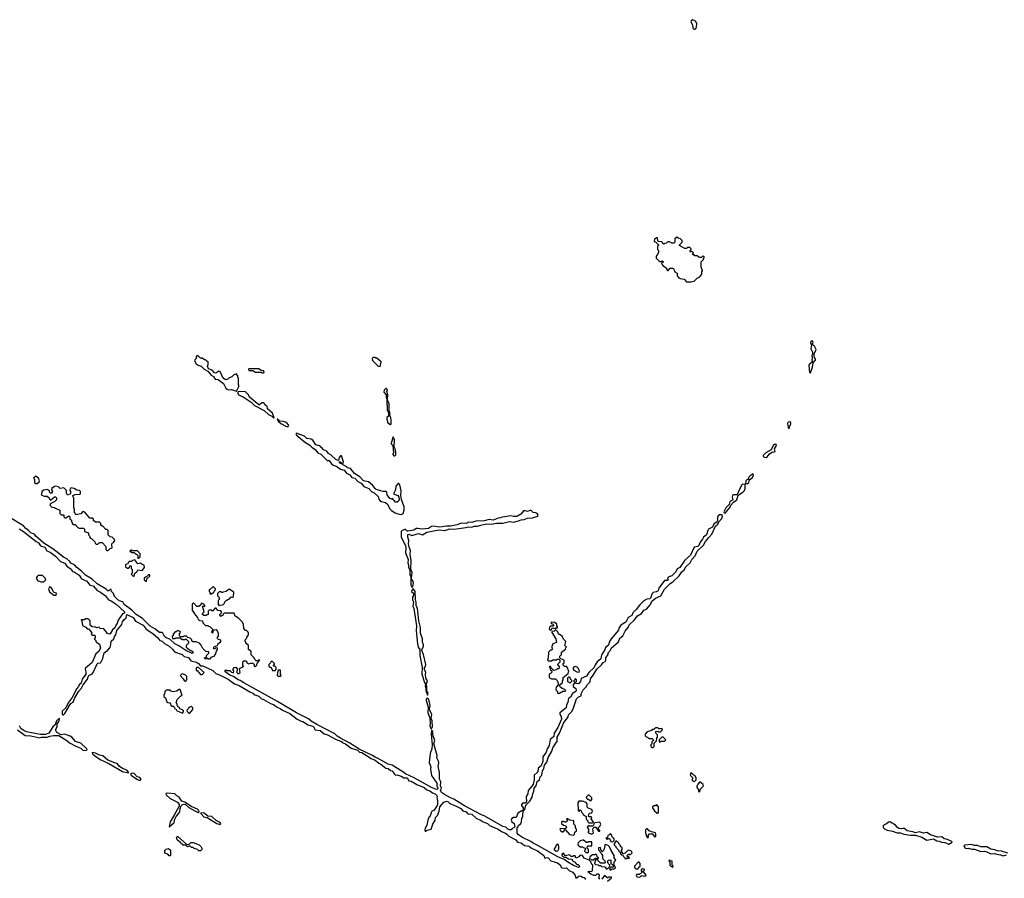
# Model space of a CAD drawing. Extents: x 2889633 to 3052318, y 540750 to 918690.
# Tile 317 of 656: x 2902080 to 2914090, y 786905 to 797380. Entities that reach past the tile are written whole.
import ezdxf

# ---------------------------------------------------------------- set-up
doc = ezdxf.new("R2010")
doc.units = 0

msp = doc.modelspace()

# ---------------------------------------------------------------- linework, layer by layer
at = {"layer": '0CON02XD'}
for points in [[(2910315, 797260), (2910330, 797275), (2910337, 797293), (2910340, 797335), (2910325, 797360), (2910285, 797380), (2910272, 797368), (2910268, 797355), (2910287, 797317), (2910290, 797275), (2910315, 797260)], [(2910265, 794182), (2910305, 794190), (2910342, 794228), (2910376, 794244), (2910400, 794275), (2910400, 794305), (2910410, 794315), (2910410, 794325), (2910400, 794335), (2910392, 794365), (2910392, 794425), (2910420, 794455), (2910420, 794465), (2910430, 794475), (2910428, 794488), (2910415, 794500), (2910395, 794480), (2910375, 794480), (2910363, 794483), (2910345, 794500), (2910315, 794500), (2910305, 794510), (2910292, 794512), (2910290, 794525), (2910300, 794535), (2910288, 794548), (2910275, 794550), (2910262, 794542), (2910260, 794565), (2910270, 794575), (2910270, 794585), (2910255, 794600), (2910225, 794600), (2910215, 794590), (2910195, 794590), (2910140, 794615), (2910130, 794625), (2910130, 794635), (2910160, 794665), (2910160, 794685), (2910140, 794705), (2910113, 794713), (2910097, 794727), (2910070, 794705), (2910070, 794665), (2910058, 794652), (2910035, 794652), (2910005, 794670), (2909985, 794670), (2909970, 794655), (2909945, 794650), (2909935, 794640), (2909922, 794652), (2909915, 794670), (2909872, 794672), (2909863, 794683), (2909858, 794718), (2909845, 794720), (2909835, 794710), (2909822, 794708), (2909820, 794675), (2909835, 794670), (2909870, 794635), (2909870, 794625), (2909860, 794615), (2909860, 794575), (2909870, 794565), (2909870, 794545), (2909860, 794515), (2909843, 794497), (2909845, 794470), (2909885, 794430), (2909905, 794430), (2909915, 794440), (2909928, 794428), (2909928, 794422), (2909910, 794415), (2909920, 794385), (2909968, 794348), (2909970, 794335), (2909982, 794322), (2909988, 794322), (2910015, 794350), (2910047, 794347), (2910060, 794335), (2910070, 794305), (2910098, 794288), (2910100, 794255), (2910121, 794231), (2910135, 794222), (2910186, 794216), (2910213, 794183), (2910265, 794182)], [(2911725, 793070), (2911749, 793141), (2911758, 793192), (2911787, 793225), (2911785, 793240), (2911770, 793265), (2911770, 793305), (2911797, 793355), (2911775, 793398), (2911750, 793415), (2911759, 793445), (2911745, 793462), (2911730, 793460), (2911728, 793435), (2911740, 793415), (2911730, 793365), (2911752, 793325), (2911752, 793298), (2911742, 793285), (2911748, 793245), (2911743, 793225), (2911750, 793205), (2911712, 793178), (2911707, 793165), (2911712, 793075), (2911725, 793070)], [(2904725, 792848), (2904758, 792915), (2904750, 792925), (2904750, 793005), (2904740, 793015), (2904740, 793035), (2904730, 793045), (2904728, 793058), (2904693, 793047), (2904667, 793023), (2904635, 793010), (2904617, 792993), (2904595, 792988), (2904575, 792997), (2904552, 793022), (2904525, 793090), (2904508, 793092), (2904472, 793068), (2904455, 793070), (2904426, 793106), (2904385, 793120), (2904370, 793155), (2904380, 793175), (2904380, 793205), (2904375, 793210), (2904365, 793210), (2904345, 793230), (2904335, 793230), (2904305, 793250), (2904285, 793250), (2904258, 793278), (2904242, 793278), (2904233, 793267), (2904232, 793248), (2904215, 793230), (2904212, 793218), (2904232, 793182), (2904255, 793166), (2904292, 793155), (2904330, 793115), (2904374, 793094), (2904414, 793044), (2904442, 793025), (2904464, 792994), (2904500, 792990), (2904565, 792941), (2904596, 792886), (2904611, 792871), (2904625, 792866), (2904665, 792868), (2904725, 792848)], [(2906475, 793150), (2906490, 793205), (2906435, 793250), (2906425, 793250), (2906415, 793260), (2906392, 793258), (2906380, 793245), (2906382, 793222), (2906452, 793152), (2906475, 793150)], [(2905055, 793070), (2905060, 793075), (2905058, 793098), (2905025, 793100), (2904995, 793120), (2904875, 793120), (2904870, 793115), (2904875, 793100), (2904925, 793100), (2904955, 793080), (2905025, 793080), (2905035, 793070), (2905055, 793070)], [(2905185, 792522), (2905165, 792580), (2905104, 792634), (2905100, 792665), (2905084, 792674), (2905056, 792706), (2905035, 792707), (2905005, 792683), (2904995, 792683), (2904882, 792775), (2904872, 792805), (2904835, 792838), (2904756, 792844), (2904740, 792840), (2904739, 792825), (2904747, 792805), (2904807, 792777), (2904902, 792712), (2904943, 792673), (2905061, 792611), (2905115, 792564), (2905154, 792544), (2905175, 792523), (2905185, 792522)], [(2906605, 792440), (2906610, 792445), (2906612, 792495), (2906606, 792525), (2906590, 792555), (2906597, 792575), (2906587, 792607), (2906586, 792695), (2906568, 792738), (2906570, 792805), (2906560, 792845), (2906568, 792865), (2906555, 792880), (2906545, 792880), (2906525, 792860), (2906520, 792835), (2906550, 792805), (2906552, 792765), (2906560, 792755), (2906558, 792685), (2906563, 792673), (2906563, 792615), (2906580, 792585), (2906580, 792545), (2906560, 792525), (2906558, 792505), (2906572, 792462), (2906605, 792440)], [(2905335, 792417), (2905355, 792418), (2905362, 792435), (2905336, 792466), (2905298, 792478), (2905252, 792482), (2905230, 792505), (2905222, 792505), (2905235, 792480), (2905264, 792454), (2905335, 792417)], [(2911465, 792390), (2911470, 792415), (2911488, 792445), (2911488, 792465), (2911475, 792472), (2911455, 792469), (2911444, 792455), (2911453, 792403), (2911465, 792390)], [(2906735, 791342), (2906756, 791354), (2906769, 791395), (2906770, 791435), (2906736, 791525), (2906730, 791575), (2906733, 791633), (2906717, 791705), (2906705, 791720), (2906695, 791720), (2906669, 791691), (2906663, 791645), (2906640, 791595), (2906694, 791574), (2906703, 791555), (2906707, 791525), (2906700, 791505), (2906685, 791493), (2906665, 791493), (2906628, 791538), (2906615, 791530), (2906595, 791538), (2906562, 791582), (2906557, 791617), (2906550, 791625), (2906515, 791622), (2906430, 791650), (2906415, 791661), (2906388, 791698), (2906335, 791742), (2906275, 791756), (2906235, 791799), (2906165, 791844), (2906115, 791903), (2906075, 791912), (2906070, 791925), (2906030, 791945), (2906018, 791958), (2905992, 791965), (2905982, 791975), (2905982, 791988), (2906015, 791970), (2906025, 791970), (2906030, 791985), (2906005, 792060), (2905995, 792060), (2905975, 792040), (2905968, 792002), (2905935, 792014), (2905875, 792072), (2905848, 792088), (2905825, 792117), (2905785, 792132), (2905775, 792150), (2905765, 792160), (2905755, 792160), (2905750, 792175), (2905735, 792182), (2905693, 792193), (2905655, 792250), (2905634, 792264), (2905581, 792271), (2905555, 792299), (2905454, 792336), (2905454, 792315), (2905475, 792294), (2905555, 792228), (2905620, 792190), (2905643, 792163), (2905686, 792135), (2905715, 792097), (2905755, 792081), (2905821, 792011), (2905835, 792003), (2905855, 792002), (2905882, 791962), (2905904, 791944), (2905936, 791936), (2905995, 791897), (2906036, 791886), (2906068, 791848), (2906108, 791828), (2906132, 791795), (2906168, 791785), (2906204, 791744), (2906246, 791726), (2906276, 791686), (2906340, 791660), (2906370, 791625), (2906405, 791609), (2906453, 791565), (2906462, 791532), (2906474, 791514), (2906495, 791500), (2906541, 791491), (2906570, 791465), (2906592, 791415), (2906614, 791394), (2906660, 791365), (2906693, 791353), (2906735, 791342)], [(2906655, 792060), (2906667, 792073), (2906670, 792105), (2906660, 792145), (2906647, 792167), (2906653, 792255), (2906635, 792290), (2906610, 792215), (2906612, 792205), (2906632, 792185), (2906640, 792095), (2906630, 792085), (2906630, 792075), (2906645, 792060), (2906655, 792060)], [(2911195, 792040), (2911221, 792079), (2911237, 792093), (2911263, 792107), (2911275, 792103), (2911295, 792110), (2911288, 792145), (2911312, 792185), (2911308, 792198), (2911295, 792202), (2911285, 792198), (2911272, 792185), (2911247, 792133), (2911180, 792095), (2911150, 792065), (2911150, 792055), (2911162, 792042), (2911195, 792040)], [(2910955, 791718), (2910972, 791735), (2910982, 791768), (2911020, 791795), (2911030, 791825), (2911028, 791838), (2910990, 791815), (2910970, 791795), (2910968, 791772), (2910955, 791770), (2910938, 791755), (2910932, 791722), (2910955, 791718)], [(2902295, 791720), (2902318, 791742), (2902320, 791755), (2902310, 791785), (2902275, 791810), (2902250, 791785), (2902260, 791775), (2902260, 791735), (2902275, 791720), (2902295, 791720)], [(2910685, 791360), (2910746, 791434), (2910753, 791457), (2910787, 791493), (2910826, 791524), (2910842, 791578), (2910900, 791615), (2910920, 791635), (2910928, 791655), (2910928, 791708), (2910898, 791712), (2910885, 791700), (2910833, 791587), (2910828, 791582), (2910786, 791584), (2910775, 791578), (2910771, 791555), (2910777, 791523), (2910741, 791499), (2910732, 791465), (2910692, 791425), (2910670, 791375), (2910672, 791362), (2910685, 791360)], [(2903145, 790902), (2903165, 790910), (2903183, 790927), (2903210, 790935), (2903203, 790977), (2903210, 790995), (2903225, 791000), (2903240, 791025), (2903235, 791040), (2903208, 791068), (2903185, 791070), (2903160, 791095), (2903158, 791148), (2903145, 791160), (2903132, 791162), (2903095, 791200), (2903085, 791200), (2903070, 791215), (2903070, 791235), (2903055, 791250), (2903005, 791250), (2902982, 791272), (2902980, 791285), (2902965, 791300), (2902935, 791300), (2902875, 791370), (2902852, 791378), (2902827, 791353), (2902765, 791340), (2902758, 791358), (2902740, 791375), (2902750, 791385), (2902750, 791405), (2902740, 791425), (2902740, 791545), (2902733, 791553), (2902730, 791575), (2902755, 791588), (2902815, 791590), (2902820, 791595), (2902820, 791625), (2902808, 791638), (2902775, 791640), (2902745, 791660), (2902705, 791670), (2902690, 791645), (2902690, 791635), (2902700, 791625), (2902700, 791595), (2902665, 791580), (2902650, 791605), (2902650, 791635), (2902618, 791668), (2902575, 791662), (2902555, 791680), (2902515, 791690), (2902503, 791687), (2902485, 791670), (2902472, 791668), (2902470, 791645), (2902482, 791625), (2902467, 791603), (2902450, 791605), (2902438, 791638), (2902415, 791648), (2902375, 791642), (2902355, 791630), (2902340, 791585), (2902378, 791568), (2902417, 791567), (2902438, 791548), (2902442, 791532), (2902455, 791520), (2902505, 791560), (2902515, 791560), (2902528, 791548), (2902528, 791522), (2902507, 791503), (2902450, 791475), (2902450, 791455), (2902472, 791432), (2902505, 791430), (2902515, 791420), (2902568, 791398), (2902570, 791355), (2902585, 791340), (2902618, 791338), (2902620, 791315), (2902635, 791300), (2902678, 791328), (2902690, 791315), (2902692, 791292), (2902710, 791275), (2902710, 791255), (2902720, 791245), (2902720, 791235), (2902735, 791220), (2902755, 791220), (2902790, 791185), (2902805, 791178), (2902858, 791178), (2902870, 791165), (2902870, 791135), (2902918, 791118), (2902920, 791095), (2902930, 791085), (2902940, 791055), (2902955, 791050), (2902998, 791008), (2903000, 790995), (2903012, 790982), (2903035, 790980), (2903055, 791000), (2903085, 791000), (2903130, 790955), (2903130, 790915), (2903145, 790902)], [(2906865, 790458), (2906875, 790460), (2906883, 790515), (2906877, 790535), (2906860, 790555), (2906858, 790575), (2906869, 790635), (2906853, 790673), (2906857, 790785), (2906843, 790855), (2906846, 790906), (2906830, 790945), (2906824, 790984), (2906827, 791025), (2906814, 791065), (2906815, 791098), (2906825, 791102), (2906865, 791086), (2906945, 791111), (2906995, 791094), (2907045, 791126), (2907195, 791156), (2907265, 791150), (2907325, 791169), (2907375, 791166), (2907435, 791171), (2907523, 791183), (2907555, 791193), (2907595, 791190), (2907625, 791200), (2907665, 791200), (2907705, 791214), (2907775, 791228), (2907836, 791224), (2907895, 791239), (2907975, 791236), (2908055, 791259), (2908105, 791250), (2908164, 791266), (2908195, 791280), (2908235, 791284), (2908275, 791299), (2908335, 791304), (2908400, 791325), (2908403, 791335), (2908393, 791355), (2908375, 791364), (2908345, 791367), (2908315, 791396), (2908275, 791380), (2908245, 791389), (2908225, 791387), (2908193, 791347), (2908145, 791320), (2908105, 791318), (2908065, 791329), (2907997, 791313), (2907965, 791312), (2907945, 791301), (2907915, 791299), (2907856, 791274), (2907805, 791281), (2907745, 791266), (2907645, 791261), (2907595, 791244), (2907555, 791249), (2907525, 791234), (2907465, 791238), (2907415, 791216), (2907335, 791200), (2907285, 791201), (2907205, 791187), (2907125, 791202), (2907105, 791198), (2907066, 791174), (2906984, 791164), (2906938, 791172), (2906915, 791172), (2906886, 791154), (2906815, 791139), (2906805, 791140), (2906785, 791160), (2906775, 791162), (2906740, 791145), (2906732, 791135), (2906733, 791065), (2906784, 790964), (2906790, 790935), (2906787, 790875), (2906820, 790795), (2906813, 790755), (2906823, 790725), (2906821, 790701), (2906838, 790665), (2906837, 790607), (2906850, 790585), (2906851, 790481), (2906865, 790458)], [(2908391, 787311), (2908345, 787334), (2908316, 787356), (2908215, 787404), (2908165, 787436), (2908150, 787455), (2908150, 787525), (2908160, 787535), (2908160, 787545), (2908192, 787575), (2908202, 787595), (2908203, 787635), (2908218, 787665), (2908220, 787730), (2908205, 787728), (2908155, 787700), (2908135, 787648), (2908105, 787648), (2908082, 787635), (2908074, 787614), (2908084, 787594), (2908110, 787575), (2908118, 787535), (2908109, 787521), (2908087, 787513), (2908075, 787498), (2908055, 787496), (2908033, 787505), (2908009, 787529), (2907975, 787536), (2907755, 787662), (2907705, 787682), (2907505, 787791), (2907375, 787871), (2907336, 787886), (2907262, 787928), (2907225, 787951), (2907214, 787975), (2907227, 788005), (2907213, 788035), (2907215, 788080), (2907199, 788115), (2907201, 788195), (2907184, 788275), (2907192, 788308), (2907190, 788335), (2907169, 788375), (2907171, 788405), (2907132, 788545), (2907143, 788585), (2907120, 788655), (2907118, 788695), (2907105, 788710), (2907100, 788665), (2907113, 788535), (2907106, 788484), (2907086, 788426), (2907076, 788316), (2907096, 788265), (2907091, 788235), (2907105, 788160), (2907167, 788065), (2907170, 788035), (2907182, 788005), (2907178, 787992), (2907165, 787987), (2907102, 788012), (2906891, 788131), (2906785, 788179), (2906754, 788204), (2906622, 788285), (2906575, 788296), (2906445, 788370), (2906412, 788382), (2906385, 788403), (2906221, 788481), (2906108, 788555), (2905994, 788614), (2905951, 788641), (2905925, 788666), (2905703, 788783), (2905635, 788824), (2905601, 788851), (2905455, 788924), (2905224, 789064), (2904815, 789288), (2904769, 789319), (2904745, 789326), (2904688, 789368), (2904643, 789385), (2904588, 789425), (2904582, 789438), (2904595, 789448), (2904605, 789440), (2904645, 789440), (2904665, 789420), (2904688, 789412), (2904690, 789435), (2904680, 789445), (2904683, 789457), (2904695, 789478), (2904715, 789480), (2904732, 789462), (2904730, 789415), (2904745, 789400), (2904770, 789415), (2904760, 789465), (2904795, 789480), (2904810, 789495), (2904800, 789505), (2904800, 789545), (2904815, 789560), (2904838, 789558), (2904850, 789545), (2904850, 789535), (2904875, 789522), (2904895, 789530), (2904925, 789530), (2904940, 789515), (2904942, 789492), (2904955, 789490), (2904967, 789503), (2904980, 789535), (2905010, 789565), (2904995, 789570), (2904985, 789560), (2904965, 789560), (2904952, 789572), (2904935, 789600), (2904902, 789632), (2904902, 789665), (2904898, 789675), (2904870, 789695), (2904870, 789745), (2904840, 789775), (2904840, 789785), (2904830, 789795), (2904830, 789815), (2904850, 789835), (2904850, 789845), (2904870, 789875), (2904870, 789895), (2904867, 789907), (2904848, 789928), (2904835, 789930), (2904813, 789953), (2904810, 790005), (2904792, 790035), (2904749, 790079), (2904710, 790105), (2904695, 790140), (2904575, 790140), (2904562, 790128), (2904558, 790112), (2904545, 790110), (2904535, 790100), (2904520, 790115), (2904520, 790125), (2904528, 790132), (2904540, 790145), (2904540, 790155), (2904525, 790170), (2904492, 790172), (2904490, 790185), (2904475, 790200), (2904465, 790200), (2904435, 790170), (2904425, 790170), (2904415, 790180), (2904392, 790178), (2904380, 790165), (2904378, 790122), (2904365, 790120), (2904355, 790110), (2904325, 790110), (2904310, 790125), (2904310, 790135), (2904330, 790155), (2904310, 790225), (2904325, 790230), (2904338, 790222), (2904340, 790235), (2904328, 790248), (2904295, 790260), (2904288, 790242), (2904265, 790220), (2904242, 790222), (2904205, 790260), (2904195, 790260), (2904182, 790248), (2904183, 790173), (2904210, 790145), (2904210, 790135), (2904250, 790085), (2904252, 790072), (2904275, 790050), (2904308, 790048), (2904312, 790022), (2904345, 789990), (2904375, 789990), (2904385, 789980), (2904398, 789978), (2904430, 789945), (2904430, 789925), (2904420, 789915), (2904422, 789902), (2904438, 789902), (2904440, 789925), (2904452, 789938), (2904475, 789940), (2904490, 789925), (2904500, 789895), (2904500, 789855), (2904490, 789845), (2904490, 789835), (2904502, 789822), (2904530, 789815), (2904530, 789785), (2904492, 789758), (2904488, 789742), (2904452, 789728), (2904440, 789715), (2904445, 789710), (2904465, 789710), (2904475, 789720), (2904490, 789715), (2904490, 789695), (2904480, 789685), (2904466, 789634), (2904445, 789612), (2904412, 789598), (2904405, 789580), (2904385, 789580), (2904375, 789590), (2904345, 789580), (2904330, 789595), (2904358, 789602), (2904360, 789625), (2904388, 789652), (2904388, 789668), (2904352, 789672), (2904315, 789710), (2904295, 789750), (2904275, 789772), (2904232, 789792), (2904192, 789792), (2904180, 789805), (2904180, 789815), (2904160, 789835), (2904132, 789842), (2904115, 789860), (2904085, 789860), (2904075, 789850), (2904042, 789852), (2904030, 789865), (2904030, 789895), (2904040, 789905), (2904038, 789918), (2904003, 789927), (2903988, 789912), (2903975, 789910), (2903950, 789885), (2903950, 789865), (2903940, 789855), (2903942, 789832), (2903975, 789830), (2903985, 789840), (2904035, 789840), (2904065, 789820), (2904095, 789820), (2904108, 789828), (2904140, 789795), (2904138, 789772), (2904110, 789745), (2904112, 789725), (2904153, 789693), (2904185, 789678), (2904197, 789657), (2904190, 789650), (2904175, 789651), (2904105, 789686), (2904022, 789742), (2903974, 789765), (2903912, 789822), (2903865, 789839), (2903847, 789855), (2903826, 789896), (2903815, 789903), (2903784, 789904), (2903729, 789949), (2903673, 789983), (2903576, 790076), (2903501, 790125), (2903446, 790176), (2903355, 790244), (2903337, 790277), (2903295, 790292), (2903254, 790325), (2903238, 790345), (2903225, 790380), (2903200, 790405), (2903195, 790430), (2903182, 790428), (2903167, 790413), (2903155, 790413), (2903134, 790434), (2903025, 790496), (2902966, 790556), (2902884, 790604), (2902835, 790653), (2902778, 790695), (2902750, 790730), (2902705, 790750), (2902692, 790772), (2902654, 790804), (2902613, 790823), (2902486, 790926), (2902373, 790993), (2902278, 791078), (2902262, 791102), (2902215, 791119), (2902188, 791148), (2902153, 791173), (2902126, 791206), (2901952, 791312)], [(2908225, 787730), (2908240, 787745), (2908253, 787797), (2908303, 787847), (2908333, 787895), (2908340, 787935), (2908353, 787967), (2908357, 788005), (2908378, 788035), (2908390, 788085), (2908420, 788105), (2908427, 788145), (2908447, 788165), (2908457, 788215), (2908473, 788245), (2908483, 788285), (2908508, 788322), (2908525, 788380), (2908572, 788455), (2908582, 788498), (2908608, 788532), (2908618, 788555), (2908636, 788574), (2908637, 788625), (2908666, 788674), (2908712, 788798), (2908770, 788875), (2908775, 788900), (2908815, 788940), (2908837, 788983), (2908873, 789095), (2908895, 789118), (2908928, 789132), (2908928, 789155), (2908954, 789206), (2908989, 789241), (2909005, 789270), (2909038, 789302), (2909042, 789338), (2909077, 789383), (2909118, 789455), (2909175, 789508), (2909192, 789535), (2909220, 789550), (2909230, 789565), (2909230, 789595), (2909260, 789635), (2909260, 789655), (2909289, 789691), (2909296, 789714), (2909385, 789790), (2909402, 789835), (2909438, 789865), (2909465, 789922), (2909500, 789965), (2909514, 789996), (2909576, 790054), (2909615, 790107), (2909663, 790137), (2909692, 790178), (2909725, 790190), (2909752, 790215), (2909773, 790245), (2909790, 790285), (2909835, 790323), (2909900, 790350), (2909945, 790432), (2910015, 790502), (2910045, 790520), (2910126, 790594), (2910155, 790642), (2910185, 790670), (2910204, 790706), (2910258, 790752), (2910277, 790795), (2910319, 790841), (2910343, 790895), (2910420, 790970), (2910445, 791013), (2910485, 791062), (2910523, 791105), (2910569, 791201), (2910597, 791225), (2910608, 791252), (2910643, 791295), (2910652, 791325), (2910648, 791338), (2910615, 791338), (2910601, 791329), (2910590, 791305), (2910592, 791265), (2910587, 791253), (2910548, 791225), (2910530, 791190), (2910483, 791165), (2910472, 791148), (2910456, 791094), (2910420, 791065), (2910409, 791041), (2910379, 791005), (2910362, 790965), (2910350, 790955), (2910305, 790943), (2910262, 790848), (2910193, 790785), (2910132, 790698), (2910098, 790682), (2910085, 790642), (2910035, 790597), (2909996, 790584), (2909982, 790565), (2909990, 790545), (2909985, 790540), (2909945, 790540), (2909876, 790444), (2909866, 790414), (2909845, 790398), (2909805, 790390), (2909795, 790380), (2909776, 790324), (2909765, 790314), (2909731, 790309), (2909695, 790292), (2909645, 790242), (2909600, 790185), (2909557, 790145), (2909545, 790112), (2909500, 790085), (2909475, 790028), (2909412, 789995), (2909390, 789955), (2909385, 789932), (2909293, 789827), (2909270, 789785), (2909261, 789749), (2909225, 789722), (2909216, 789694), (2909175, 789630), (2909168, 789582), (2909122, 789545), (2909099, 789511), (2909088, 789475), (2909024, 789416), (2908995, 789370), (2908927, 789343), (2908922, 789305), (2908895, 789278), (2908862, 789282), (2908860, 789295), (2908870, 789305), (2908870, 789325), (2908852, 789338), (2908850, 789325), (2908840, 789315), (2908840, 789305), (2908850, 789295), (2908830, 789265), (2908830, 789245), (2908865, 789222), (2908869, 789195), (2908862, 789185), (2908821, 789159), (2908798, 789115), (2908773, 789097), (2908767, 789055), (2908751, 789019), (2908747, 788983), (2908670, 788925), (2908667, 788913), (2908684, 788874), (2908687, 788845), (2908643, 788745), (2908600, 788675), (2908596, 788635), (2908591, 788629), (2908550, 788600), (2908537, 788525), (2908512, 788485), (2908500, 788445), (2908461, 788385), (2908460, 788335), (2908441, 788279), (2908403, 788247), (2908400, 788205), (2908393, 788195), (2908356, 788164), (2908357, 788105), (2908343, 788055), (2908332, 788035), (2908282, 787978), (2908280, 787935), (2908259, 787905), (2908260, 787835), (2908245, 787820), (2908215, 787822), (2908202, 787805), (2908202, 787795), (2908220, 787765), (2908220, 787730), (2908225, 787730)], [(2902075, 791167), (2902126, 791136), (2902280, 791015), (2902309, 790999), (2902335, 790960), (2902385, 790944), (2902412, 790902), (2902452, 790882), (2902516, 790836), (2902578, 790768), (2902629, 790749), (2902655, 790712), (2902707, 790675), (2902725, 790650), (2902745, 790644), (2902805, 790604), (2902835, 790560), (2902899, 790529), (2902935, 790483), (2902975, 790474), (2903026, 790416), (2903065, 790396), (2903125, 790351), (2903162, 790302), (2903195, 790290), (2903258, 790248), (2903358, 790155), (2903359, 790141), (2903335, 790133), (2903283, 790055), (2903267, 790015), (2903251, 789995), (2903244, 789965), (2903212, 789938), (2903185, 789888), (2903175, 789883), (2903151, 789891), (2903105, 789948), (2903063, 789953), (2903045, 789968), (2903015, 789960), (2903005, 789970), (2902962, 789972), (2902940, 789995), (2902938, 790045), (2902915, 790070), (2902888, 790072), (2902865, 790060), (2902835, 790060), (2902830, 790055), (2902840, 790045), (2902845, 789990), (2902887, 789967), (2902905, 789950), (2902918, 789948), (2902948, 789918), (2902960, 789895), (2902950, 789885), (2902962, 789872), (2902995, 789870), (2903000, 789865), (2903000, 789835), (2902990, 789825), (2903010, 789805), (2903010, 789795), (2903022, 789782), (2903055, 789760), (2903066, 789715), (2903045, 789673), (2903008, 789642), (2902965, 789538), (2902880, 789465), (2902877, 789455), (2902888, 789422), (2902886, 789394), (2902844, 789335), (2902830, 789285), (2902804, 789266), (2902796, 789244), (2902775, 789222), (2902721, 789109), (2902673, 789045), (2902642, 788985), (2902600, 788945), (2902598, 788905), (2902605, 788898), (2902615, 788900), (2902632, 788915), (2902687, 789015), (2902704, 789036), (2902732, 789055), (2902754, 789106), (2902801, 789189), (2902833, 789225), (2902854, 789266), (2902908, 789335), (2902914, 789365), (2902922, 789378), (2902962, 789398), (2902977, 789415), (2903025, 789520), (2903035, 789528), (2903065, 789532), (2903071, 789539), (2903094, 789586), (2903112, 789655), (2903125, 789670), (2903155, 789688), (2903178, 789715), (2903188, 789735), (2903195, 789797), (2903228, 789825), (2903236, 789855), (2903254, 789876), (2903263, 789927), (2903325, 790003), (2903336, 790035), (2903352, 790058), (2903377, 790083), (2903387, 790123), (2903464, 790085), (2903493, 790043), (2903585, 789993), (2903624, 789944), (2903705, 789892), (2903765, 789838), (2903788, 789808), (2903818, 789798), (2903848, 789768), (2903905, 789736), (2903945, 789701), (2903969, 789669), (2904061, 789635), (2904085, 789613), (2904138, 789598), (2904169, 789559), (2904235, 789543), (2904262, 789525), (2904286, 789496), (2904315, 789496), (2904435, 789439), (2904473, 789403), (2904525, 789384), (2904624, 789335), (2904699, 789279), (2904759, 789259), (2904889, 789179), (2904925, 789164), (2904947, 789145), (2904995, 789126), (2905025, 789097), (2905055, 789088), (2905138, 789038), (2905175, 789026), (2905221, 788992), (2905258, 788978), (2905287, 788957), (2905374, 788914), (2905466, 788846), (2905513, 788823), (2905535, 788820), (2905556, 788806)], [(2903535, 790810), (2903550, 790825), (2903550, 790865), (2903515, 790900), (2903455, 790900), (2903445, 790910), (2903435, 790910), (2903422, 790898), (2903422, 790892), (2903435, 790890), (2903445, 790880), (2903475, 790880), (2903495, 790860), (2903505, 790860), (2903520, 790845), (2903522, 790812), (2903535, 790810)], [(2903475, 790590), (2903483, 790627), (2903510, 790645), (2903522, 790668), (2903575, 790662), (2903602, 790695), (2903600, 790725), (2903573, 790733), (2903555, 790748), (2903522, 790742), (2903485, 790790), (2903458, 790782), (2903445, 790770), (2903415, 790770), (2903402, 790758), (2903398, 790742), (2903370, 790735), (2903370, 790705), (2903395, 790690), (2903405, 790690), (2903418, 790702), (2903422, 790718), (2903438, 790718), (2903440, 790685), (2903450, 790675), (2903452, 790655), (2903452, 790628), (2903440, 790615), (2903465, 790590), (2903475, 790590)], [(2902375, 790520), (2902400, 790545), (2902390, 790565), (2902358, 790598), (2902305, 790600), (2902292, 790588), (2902282, 790565), (2902300, 790535), (2902345, 790520), (2902375, 790520)], [(2903625, 790530), (2903632, 790558), (2903668, 790592), (2903668, 790608), (2903652, 790608), (2903628, 790582), (2903615, 790580), (2903600, 790565), (2903600, 790545), (2903615, 790530), (2903625, 790530)], [(2902525, 790360), (2902530, 790385), (2902502, 790392), (2902490, 790405), (2902478, 790438), (2902458, 790458), (2902445, 790460), (2902432, 790435), (2902445, 790400), (2902495, 790360), (2902525, 790360)], [(2904415, 790370), (2904425, 790380), (2904438, 790382), (2904450, 790395), (2904452, 790408), (2904470, 790425), (2904468, 790438), (2904445, 790460), (2904435, 790460), (2904408, 790432), (2904390, 790425), (2904390, 790405), (2904410, 790385), (2904400, 790375), (2904415, 790370)], [(2904515, 790230), (2904523, 790237), (2904558, 790242), (2904578, 790262), (2904582, 790278), (2904600, 790295), (2904648, 790322), (2904652, 790338), (2904675, 790330), (2904688, 790342), (2904690, 790395), (2904675, 790410), (2904663, 790413), (2904645, 790430), (2904625, 790430), (2904597, 790403), (2904563, 790397), (2904555, 790390), (2904545, 790390), (2904535, 790400), (2904515, 790400), (2904492, 790378), (2904493, 790353), (2904512, 790332), (2904512, 790308), (2904500, 790295), (2904500, 790245), (2904515, 790230)], [(2907055, 789140), (2907062, 789165), (2907048, 789188), (2907047, 789245), (2907038, 789265), (2907053, 789315), (2907036, 789345), (2907029, 789395), (2907033, 789415), (2907012, 789465), (2907030, 789495), (2907033, 789515), (2907006, 789635), (2906987, 789685), (2906990, 789705), (2907007, 789735), (2907007, 789755), (2906994, 789784), (2906993, 789825), (2906968, 789895), (2906970, 789965), (2906949, 790045), (2906934, 790195), (2906918, 790235), (2906916, 790275), (2906906, 790305), (2906902, 790405), (2906889, 790429), (2906875, 790440), (2906860, 790405), (2906883, 790383), (2906883, 790355), (2906873, 790335), (2906873, 790305), (2906883, 790275), (2906877, 790225), (2906886, 790195), (2906919, 789985), (2906917, 789925), (2906933, 789765), (2906942, 789725), (2906960, 789695), (2906959, 789625), (2906990, 789475), (2906987, 789395), (2907017, 789295), (2907030, 789275), (2907025, 789250), (2907032, 789225), (2907032, 789195), (2907055, 789140)], [(2908555, 789930), (2908585, 789960), (2908615, 789950), (2908625, 789960), (2908638, 789962), (2908640, 789975), (2908630, 789985), (2908630, 790005), (2908607, 790027), (2908562, 790028), (2908562, 790012), (2908578, 790008), (2908590, 789995), (2908590, 789985), (2908585, 789980), (2908555, 789980), (2908542, 789968), (2908540, 789945), (2908555, 789930)], [(2908655, 789160), (2908705, 789190), (2908735, 789190), (2908740, 789195), (2908728, 789208), (2908695, 789220), (2908682, 789232), (2908670, 789245), (2908670, 789265), (2908700, 789295), (2908700, 789315), (2908710, 789325), (2908710, 789355), (2908770, 789405), (2908780, 789435), (2908770, 789445), (2908768, 789468), (2908748, 789488), (2908725, 789490), (2908710, 789505), (2908710, 789525), (2908720, 789535), (2908720, 789565), (2908682, 789582), (2908670, 789595), (2908670, 789615), (2908690, 789635), (2908690, 789665), (2908738, 789702), (2908740, 789715), (2908750, 789725), (2908730, 789745), (2908740, 789795), (2908712, 789822), (2908698, 789858), (2908665, 789880), (2908652, 789882), (2908645, 789910), (2908628, 789928), (2908615, 789930), (2908605, 789920), (2908572, 789918), (2908570, 789905), (2908620, 789825), (2908627, 789783), (2908584, 789766), (2908570, 789735), (2908570, 789715), (2908578, 789702), (2908565, 789690), (2908555, 789690), (2908530, 789665), (2908528, 789595), (2908520, 789565), (2908525, 789560), (2908565, 789560), (2908585, 789570), (2908625, 789570), (2908635, 789580), (2908655, 789580), (2908670, 789565), (2908668, 789542), (2908640, 789515), (2908660, 789485), (2908658, 789462), (2908635, 789460), (2908625, 789450), (2908595, 789440), (2908562, 789472), (2908558, 789488), (2908545, 789490), (2908540, 789485), (2908550, 789475), (2908552, 789452), (2908570, 789435), (2908568, 789412), (2908540, 789395), (2908540, 789355), (2908565, 789340), (2908615, 789340), (2908637, 789317), (2908650, 789285), (2908650, 789265), (2908623, 789237), (2908620, 789205), (2908640, 789185), (2908642, 789162), (2908655, 789160)], [(2905195, 789440), (2905210, 789455), (2905210, 789475), (2905195, 789490), (2905170, 789495), (2905188, 789512), (2905190, 789525), (2905165, 789550), (2905145, 789550), (2905140, 789535), (2905120, 789515), (2905120, 789495), (2905135, 789480), (2905148, 789478), (2905165, 789440), (2905195, 789440)], [(2904285, 789390), (2904305, 789392), (2904330, 789415), (2904260, 789475), (2904240, 789475), (2904233, 789467), (2904232, 789442), (2904245, 789440), (2904285, 789390)], [(2905265, 789370), (2905270, 789385), (2905260, 789395), (2905260, 789445), (2905245, 789450), (2905230, 789435), (2905220, 789385), (2905235, 789370), (2905265, 789370)], [(2908905, 789420), (2908910, 789435), (2908890, 789475), (2908855, 789490), (2908845, 789480), (2908832, 789478), (2908830, 789455), (2908840, 789445), (2908875, 789422), (2908905, 789420)], [(2904105, 789310), (2904120, 789325), (2904118, 789368), (2904097, 789387), (2904065, 789398), (2904045, 789390), (2904040, 789375), (2904075, 789340), (2904085, 789320), (2904095, 789310), (2904105, 789310)], [(2908795, 789290), (2908820, 789315), (2908800, 789335), (2908800, 789345), (2908788, 789358), (2908775, 789360), (2908760, 789345), (2908760, 789305), (2908795, 789290)], [(2904065, 788920), (2904080, 788935), (2904078, 788948), (2904065, 788960), (2904032, 788972), (2904028, 788988), (2904012, 788992), (2904010, 789005), (2904000, 789015), (2904000, 789035), (2903990, 789045), (2904002, 789085), (2904045, 789130), (2904060, 789135), (2904038, 789208), (2904025, 789210), (2903992, 789188), (2903955, 789182), (2903925, 789190), (2903915, 789200), (2903865, 789200), (2903852, 789185), (2903847, 789153), (2903840, 789145), (2903840, 789125), (2903858, 789108), (2903875, 789060), (2903885, 789050), (2903910, 789045), (2903920, 789035), (2903922, 789012), (2903935, 789000), (2903948, 789008), (2903968, 788988), (2903972, 788972), (2903988, 788968), (2903992, 788952), (2904065, 788920)], [(2907105, 788730), (2907116, 788755), (2907112, 788825), (2907098, 788855), (2907106, 788905), (2907078, 788965), (2907086, 789015), (2907075, 789070), (2907065, 789092), (2907048, 789102), (2907037, 789085), (2907037, 789075), (2907064, 788995), (2907057, 788925), (2907082, 788862), (2907087, 788795), (2907081, 788765), (2907095, 788732), (2907105, 788730)], [(2904155, 788920), (2904190, 788965), (2904190, 788985), (2904175, 789000), (2904145, 788990), (2904140, 788975), (2904120, 788955), (2904122, 788942), (2904145, 788920), (2904155, 788920)], [(2902054, 788715), (2902147, 788647), (2902215, 788642), (2902325, 788618), (2902345, 788626), (2902415, 788627), (2902449, 788641), (2902492, 788648), (2902558, 788648), (2902656, 788586), (2902687, 788557), (2902766, 788516), (2902825, 788494), (2902855, 788466), (2902895, 788467), (2902903, 788475), (2902900, 788485), (2902824, 788554), (2902760, 788575), (2902716, 788626), (2902695, 788640), (2902625, 788664), (2902585, 788656), (2902534, 788684), (2902518, 788715), (2902536, 788754), (2902538, 788785), (2902562, 788825), (2902565, 788860), (2902528, 788825), (2902514, 788776), (2902485, 788752), (2902435, 788677), (2902395, 788659), (2902335, 788658), (2902165, 788691), (2902122, 788712), (2902095, 788734), (2902076, 788765)], [(2905556, 788806), (2905596, 788776), (2905655, 788760), (2905671, 788745), (2905676, 788726), (2905686, 788716), (2905745, 788708), (2905795, 788666), (2905835, 788656), (2905939, 788599), (2906004, 788574), (2906015, 788562), (2906056, 788546), (2906125, 788493), (2906199, 788469), (2906225, 788443), (2906255, 788440), (2906368, 788365), (2906416, 788346), (2906459, 788309), (2906487, 788297), (2906545, 788247), (2906575, 788243), (2906602, 788222), (2906625, 788217), (2906650, 788175), (2906664, 788164), (2906686, 788166), (2906735, 788151), (2906765, 788130), (2906805, 788129), (2906826, 788096), (2906855, 788091), (2906925, 788051), (2907015, 788011), (2907046, 787986), (2907081, 787971), (2907116, 787946), (2907148, 787935), (2907170, 787915), (2907172, 787905), (2907169, 787885), (2907178, 787855), (2907178, 787802), (2907135, 787738), (2907105, 787720), (2907098, 787705), (2907084, 787656), (2907070, 787645), (2907058, 787615), (2907048, 787555), (2907025, 787518), (2907021, 787495), (2907025, 787478), (2907049, 787491), (2907100, 787505), (2907118, 787565), (2907147, 787615), (2907152, 787645), (2907178, 787672), (2907196, 787725), (2907204, 787776), (2907252, 787835), (2907285, 787846), (2907305, 787837), (2907326, 787816), (2907405, 787786), (2907460, 787755), (2907485, 787730), (2907527, 787717), (2907545, 787690), (2907595, 787688), (2907654, 787634), (2907695, 787619), (2907732, 787592), (2907786, 787575), (2907811, 787551), (2907915, 787506), (2907955, 787476), (2908005, 787456), (2908024, 787445), (2908045, 787421), (2908132, 787375), (2908154, 787344), (2908195, 787336), (2908236, 787306), (2908296, 787296), (2908322, 787272), (2908395, 787239), (2908473, 787185), (2908485, 787150), (2908515, 787160), (2908527, 787155), (2908559, 787119), (2908638, 787095), (2908678, 787065), (2908680, 787045), (2908692, 787032), (2908725, 787028), (2908745, 787033), (2908755, 787029), (2908786, 786996), (2908825, 786978), (2908855, 786940), (2908862, 786912), (2908875, 786910), (2908906, 786934), (2908925, 786931), (2908945, 786917), (2908967, 786915), (2908979, 786905), (2908979, 786891)], [(2909805, 788500), (2909820, 788515), (2909820, 788555), (2909848, 788582), (2909850, 788615), (2909860, 788625), (2909860, 788655), (2909840, 788675), (2909840, 788695), (2909865, 788700), (2909875, 788690), (2909895, 788690), (2909920, 788715), (2909915, 788730), (2909875, 788730), (2909865, 788740), (2909835, 788740), (2909815, 788720), (2909795, 788720), (2909785, 788710), (2909735, 788690), (2909710, 788665), (2909710, 788645), (2909722, 788632), (2909738, 788628), (2909755, 788610), (2909795, 788610), (2909808, 788598), (2909810, 788585), (2909792, 788568), (2909790, 788545), (2909780, 788535), (2909780, 788515), (2909792, 788502), (2909805, 788500)], [(2909895, 788570), (2909905, 788580), (2909945, 788580), (2909960, 788595), (2909928, 788628), (2909915, 788630), (2909880, 788595), (2909882, 788572), (2909895, 788570)], [(2903405, 788190), (2903410, 788195), (2903388, 788225), (2903336, 788246), (2903293, 788275), (2903275, 788300), (2903156, 788346), (2903095, 788398), (2903055, 788406), (2903005, 788430), (2902965, 788440), (2902970, 788425), (2902993, 788403), (2903063, 788355), (2903167, 788307), (2903335, 788210), (2903405, 788190)], [(2903555, 788103), (2903560, 788115), (2903546, 788136), (2903512, 788142), (2903478, 788185), (2903454, 788186), (2903432, 788178), (2903438, 788165), (2903508, 788115), (2903535, 788104), (2903555, 788103)], [(2910298, 788088), (2910315, 788090), (2910332, 788108), (2910332, 788132), (2910315, 788160), (2910302, 788162), (2910278, 788188), (2910265, 788190), (2910260, 788165), (2910288, 788135), (2910288, 788115), (2910280, 788105), (2910298, 788088)], [(2910375, 787960), (2910382, 787988), (2910420, 788035), (2910418, 788048), (2910375, 788080), (2910350, 788055), (2910350, 788045), (2910340, 788035), (2910340, 788015), (2910360, 787985), (2910360, 787965), (2910375, 787960)], [(2903905, 787532), (2903964, 787585), (2903972, 787628), (2903989, 787661), (2904015, 787686), (2904032, 787715), (2904037, 787755), (2904051, 787789), (2904065, 787805), (2904098, 787808), (2904145, 787769), (2904215, 787727), (2904255, 787709), (2904270, 787715), (2904261, 787735), (2904248, 787748), (2904170, 787780), (2904095, 787834), (2904057, 787845), (2904026, 787896), (2903995, 787913), (2903974, 787934), (2903886, 787944), (2903862, 787938), (2903867, 787925), (2903915, 787878), (2904005, 787834), (2904026, 787804), (2904024, 787785), (2903966, 787674), (2903916, 787595), (2903905, 787532)], [(2909045, 787850), (2909060, 787865), (2909060, 787885), (2909028, 787918), (2909015, 787920), (2908992, 787898), (2908990, 787885), (2909005, 787870), (2909015, 787870), (2909045, 787850)], [(2909065, 787580), (2909080, 787595), (2909050, 787625), (2909058, 787648), (2909045, 787660), (2909035, 787650), (2909020, 787665), (2909022, 787688), (2909035, 787700), (2909060, 787705), (2909068, 787725), (2909060, 787745), (2909015, 787760), (2909002, 787772), (2909000, 787815), (2908988, 787828), (2908945, 787848), (2908902, 787848), (2908888, 787825), (2908892, 787732), (2908905, 787720), (2908915, 787740), (2908928, 787728), (2908932, 787712), (2908950, 787695), (2908952, 787682), (2908988, 787658), (2908990, 787625), (2909010, 787605), (2909010, 787595), (2909022, 787582), (2909065, 787580)], [(2909865, 787700), (2909870, 787705), (2909870, 787775), (2909860, 787785), (2909858, 787798), (2909845, 787800), (2909835, 787790), (2909812, 787788), (2909800, 787775), (2909800, 787765), (2909825, 787730), (2909855, 787700), (2909865, 787700)], [(2904525, 787562), (2904533, 787575), (2904526, 787586), (2904475, 787612), (2904425, 787661), (2904373, 787663), (2904329, 787699), (2904290, 787705), (2904289, 787695), (2904325, 787657), (2904366, 787646), (2904485, 787572), (2904525, 787562)], [(2908835, 787430), (2908847, 787443), (2908853, 787467), (2908870, 787485), (2908870, 787505), (2908860, 787515), (2908860, 787545), (2908840, 787565), (2908838, 787608), (2908793, 787613), (2908765, 787630), (2908755, 787630), (2908750, 787625), (2908760, 787615), (2908760, 787605), (2908742, 787588), (2908728, 787588), (2908715, 787600), (2908695, 787600), (2908688, 787592), (2908690, 787575), (2908713, 787553), (2908740, 787545), (2908748, 787525), (2908735, 787510), (2908678, 787512), (2908670, 787505), (2908675, 787490), (2908695, 787470), (2908705, 787470), (2908720, 787485), (2908722, 787498), (2908735, 787500), (2908785, 787440), (2908835, 787430)], [(2909055, 787442), (2909080, 787455), (2909072, 787505), (2909085, 787530), (2909107, 787527), (2909142, 787482), (2909158, 787482), (2909158, 787488), (2909140, 787505), (2909140, 787525), (2909160, 787545), (2909168, 787565), (2909158, 787588), (2909095, 787580), (2909082, 787568), (2909080, 787555), (2909068, 787542), (2909035, 787540), (2909025, 787550), (2909002, 787528), (2909020, 787505), (2909020, 787475), (2909012, 787462), (2909055, 787442)], [(2909745, 787400), (2909748, 787415), (2909740, 787425), (2909763, 787447), (2909798, 787448), (2909825, 787410), (2909840, 787415), (2909840, 787445), (2909835, 787460), (2909785, 787470), (2909760, 787485), (2909738, 787508), (2909725, 787510), (2909712, 787495), (2909712, 787452), (2909720, 787445), (2909720, 787425), (2909730, 787415), (2909732, 787402), (2909745, 787400)], [(2913415, 787322), (2913452, 787345), (2913448, 787355), (2913385, 787382), (2913355, 787386), (2913329, 787409), (2913275, 787406), (2913188, 787435), (2913145, 787463), (2913105, 787456), (2913055, 787470), (2913008, 787458), (2912975, 787474), (2912904, 787484), (2912866, 787516), (2912835, 787509), (2912804, 787514), (2912786, 787526), (2912762, 787552), (2912695, 787593), (2912679, 787591), (2912655, 787568), (2912624, 787556), (2912614, 787545), (2912614, 787525), (2912628, 787508), (2912662, 787492), (2912725, 787482), (2912785, 787460), (2912825, 787461), (2912865, 787444), (2912945, 787431), (2913005, 787431), (2913085, 787408), (2913145, 787372), (2913225, 787386), (2913265, 787361), (2913295, 787359), (2913325, 787344), (2913365, 787342), (2913415, 787322)], [(2904285, 787240), (2904265, 787242), (2904247, 787257), (2904208, 787268), (2904195, 787280), (2904175, 787280), (2904155, 787300), (2904125, 787290), (2904105, 787310), (2904075, 787310), (2904065, 787320), (2904055, 787320), (2904047, 787337), (2904002, 787375), (2903993, 787407), (2904003, 787417), (2904010, 787415), (2904115, 787320), (2904142, 787318), (2904168, 787342), (2904195, 787342), (2904270, 787315), (2904295, 787290), (2904302, 787272), (2904300, 787255), (2904285, 787240)], [(2909315, 787350), (2909330, 787365), (2909330, 787385), (2909312, 787402), (2909300, 787435), (2909285, 787450), (2909268, 787432), (2909252, 787428), (2909248, 787402), (2909230, 787395), (2909245, 787380), (2909255, 787390), (2909275, 787390), (2909290, 787355), (2909315, 787350)], [(2903915, 787180), (2903905, 787180), (2903885, 787200), (2903852, 787212), (2903852, 787245), (2903865, 787262), (2903895, 787270), (2903918, 787248), (2903920, 787185), (2903915, 787180)], [(2909155, 786894), (2909142, 786905), (2909150, 786915), (2909152, 786942), (2909137, 786957), (2909120, 786955), (2909105, 786940), (2909085, 786938), (2909048, 786955), (2909012, 786985), (2909035, 786992), (2909055, 786990), (2909068, 787002), (2909070, 787065), (2909060, 787075), (2909048, 787108), (2909028, 787128), (2908965, 787150), (2908944, 787184), (2908915, 787188), (2908900, 787165), (2908865, 787150), (2908855, 787180), (2908835, 787180), (2908825, 787170), (2908805, 787170), (2908785, 787190), (2908735, 787180), (2908715, 787212), (2908701, 787209), (2908693, 787195), (2908697, 787177), (2908723, 787163), (2908742, 787162), (2908775, 787143), (2908818, 787138), (2908820, 787125), (2908835, 787110), (2908848, 787108), (2908874, 787074), (2908892, 787072), (2908905, 787060), (2908910, 787045), (2908895, 787038), (2908835, 787063), (2908765, 787101), (2908723, 787133), (2908645, 787166), (2908391, 787311)], [(2908625, 787238), (2908645, 787240), (2908658, 787265), (2908658, 787295), (2908648, 787318), (2908635, 787320), (2908622, 787308), (2908617, 787283), (2908600, 787265), (2908600, 787255), (2908625, 787238)], [(2909015, 787220), (2909020, 787225), (2909020, 787255), (2909002, 787272), (2909000, 787285), (2909015, 787300), (2909058, 787302), (2909058, 787348), (2909015, 787350), (2909005, 787340), (2908995, 787340), (2908959, 787369), (2908945, 787372), (2908915, 787362), (2908893, 787337), (2908890, 787315), (2908915, 787290), (2908945, 787290), (2908955, 787280), (2908968, 787278), (2908980, 787265), (2908970, 787235), (2908985, 787220), (2909015, 787220)], [(2909295, 787010), (2909305, 787020), (2909335, 787020), (2909347, 787033), (2909340, 787055), (2909330, 787065), (2909330, 787105), (2909350, 787125), (2909333, 787153), (2909332, 787185), (2909298, 787235), (2909275, 787290), (2909257, 787307), (2909225, 787318), (2909218, 787312), (2909212, 787275), (2909200, 787245), (2909185, 787230), (2909170, 787255), (2909165, 787280), (2909140, 787275), (2909142, 787252), (2909158, 787238), (2909162, 787222), (2909178, 787208), (2909180, 787195), (2909190, 787185), (2909190, 787145), (2909218, 787118), (2909220, 787095), (2909215, 787090), (2909165, 787090), (2909128, 787128), (2909105, 787130), (2909090, 787085), (2909103, 787073), (2909135, 787070), (2909143, 787063), (2909165, 787060), (2909175, 787050), (2909217, 787047), (2909232, 787022), (2909245, 787020), (2909255, 787030), (2909268, 787032), (2909270, 787045), (2909280, 787055), (2909280, 787065), (2909260, 787085), (2909250, 787115), (2909263, 787127), (2909285, 787130), (2909290, 787125), (2909292, 787082), (2909308, 787078), (2909320, 787065), (2909318, 787042), (2909295, 787040), (2909280, 787025), (2909280, 787010), (2909295, 787010)], [(2909475, 787142), (2909485, 787150), (2909515, 787150), (2909520, 787155), (2909505, 787170), (2909492, 787162), (2909490, 787185), (2909505, 787200), (2909515, 787200), (2909525, 787190), (2909550, 787215), (2909548, 787228), (2909535, 787240), (2909503, 787247), (2909465, 787210), (2909442, 787202), (2909420, 787235), (2909420, 787245), (2909430, 787255), (2909430, 787275), (2909410, 787295), (2909410, 787305), (2909390, 787325), (2909390, 787335), (2909365, 787360), (2909352, 787358), (2909330, 787325), (2909333, 787313), (2909350, 787295), (2909350, 787285), (2909390, 787245), (2909390, 787235), (2909408, 787218), (2909410, 787205), (2909425, 787190), (2909438, 787188), (2909445, 787170), (2909460, 787155), (2909460, 787145), (2909475, 787142)], [(2914131, 787211), (2914055, 787236), (2914005, 787241), (2913975, 787254), (2913925, 787261), (2913875, 787290), (2913805, 787289), (2913765, 787304), (2913725, 787304), (2913685, 787318), (2913609, 787311), (2913598, 787305), (2913608, 787278), (2913625, 787268), (2913655, 787274), (2913692, 787262), (2913725, 787262), (2913805, 787231), (2913845, 787236), (2913875, 787230), (2913925, 787204), (2913975, 787209), (2913995, 787198), (2914045, 787192), (2914075, 787180), (2914115, 787191)], [(2909075, 787130), (2909105, 787150), (2909115, 787150), (2909125, 787140), (2909140, 787145), (2909140, 787155), (2909122, 787172), (2909118, 787188), (2909105, 787200), (2909095, 787190), (2909065, 787190), (2909033, 787167), (2909032, 787142), (2909045, 787140), (2909055, 787130), (2909075, 787130)], [(2909625, 787020), (2909630, 787035), (2909650, 787055), (2909647, 787087), (2909635, 787100), (2909625, 787100), (2909580, 787055), (2909580, 787035), (2909595, 787020), (2909625, 787020)], [(2909645, 786920), (2909665, 786940), (2909705, 786930), (2909720, 786945), (2909690, 786985), (2909690, 786995), (2909700, 787005), (2909698, 787018), (2909675, 787020), (2909662, 787008), (2909660, 786995), (2909670, 786985), (2909670, 786975), (2909658, 786962), (2909645, 786960), (2909635, 786950), (2909605, 786950), (2909600, 786945), (2909602, 786932), (2909613, 786923), (2909645, 786920)], [(2910045, 787040), (2910050, 787055), (2910040, 787065), (2910040, 787115), (2910015, 787120), (2910005, 787130), (2910000, 787115), (2910010, 787105), (2910010, 787065), (2910022, 787052), (2910035, 787050), (2910045, 787040)], [(2909251, 786869), (2909298, 786912), (2909298, 786918), (2909265, 786920), (2909255, 786910), (2909245, 786910), (2909215, 786940), (2909180, 786895)]]:
    msp.add_lwpolyline(points, dxfattribs=at)

doc.saveas('drawing.dxf')
